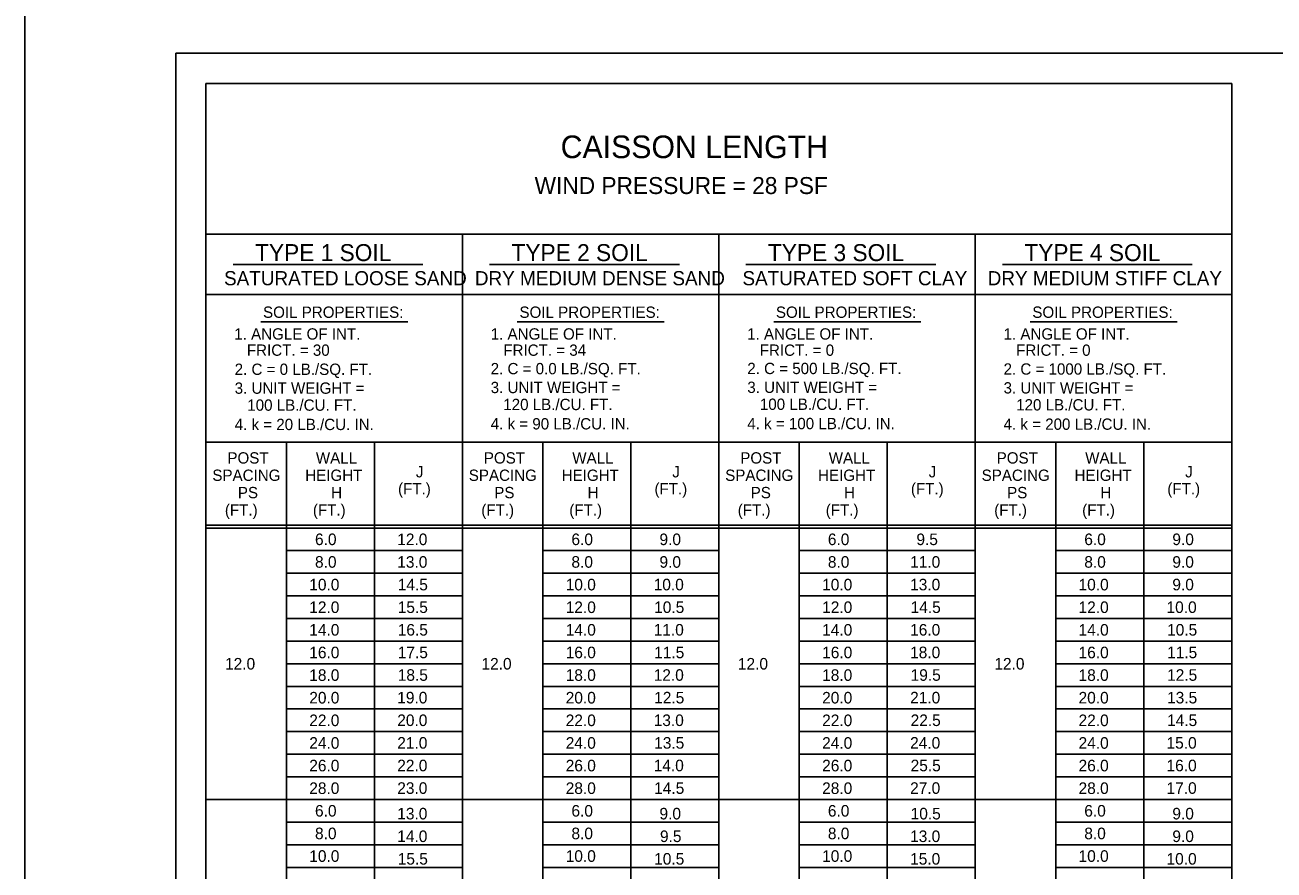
# Model space of a CAD drawing. Extents: x 3475 to 6558, y -3780 to 1166.
# Drawn here: x 3761.3 to 4092.6, y -3224 to -2999.8 of the extents above; entities that cross this region are included whole.
import ezdxf

# ---------------------------------------------------------------- set-up
doc = ezdxf.new("R2010")
doc.units = 0
for name, color, linetype in [('1', 7, 'Continuous'), ('2', 7, 'Continuous'), ('PLT-BNDY', 7, 'Continuous')]:
    doc.layers.add(name, color=color, linetype=linetype)

msp = doc.modelspace()

# ---------------------------------------------------------------- linework, layer by layer
at = {"layer": '1'}
for p, q in [((3809.33, -3015.3), (3809.33, -3343.24)), ((4081.34, -3015.3), (3809.33, -3015.3)), ((4081.34, -3015.3), (4081.34, -3343.24)), ((4081.34, -3055.3), (3809.33, -3055.3)), ((3877.34, -3055.3), (3877.34, -3343.24)), ((3945.34, -3055.3), (3945.34, -3343.24)), ((4013.34, -3055.3), (4013.34, -3343.24)), ((3816.53, -3063.3), (3866.87, -3063.3)), ((3884.54, -3063.3), (3934.87, -3063.3)), ((3952.54, -3063.3), (4002.87, -3063.3)), ((4020.54, -3063.3), (4070.87, -3063.3)), ((3809.33, -3071.3), (4081.34, -3071.3)), ((3823.88, -3078.51), (3862.88, -3078.51)), ((3891.88, -3078.51), (3930.88, -3078.51)), ((3959.88, -3078.51), (3998.88, -3078.51)), ((4027.88, -3078.51), (4066.88, -3078.51)), ((3809.33, -3110.49), (4081.34, -3110.49)), ((3830.67, -3343.24), (3830.67, -3110.49)), ((3854, -3110.49), (3854, -3343.24)), ((3898.67, -3343.24), (3898.67, -3110.49)), ((3922, -3110.49), (3922, -3343.24)), ((3966.67, -3343.24), (3966.67, -3110.49)), ((3990, -3110.49), (3990, -3343.24)), ((4034.67, -3343.24), (4034.67, -3110.49)), ((4058, -3110.49), (4058, -3343.24)), ((3809.33, -3132.49), (4081.34, -3132.49)), ((3809.33, -3133.24), (4081.34, -3133.24)), ((3865.67, -3136.24), (3865.67, -3136.24)), ((3933.67, -3136.24), (3933.67, -3136.24)), ((4001.67, -3136.24), (4001.67, -3136.24)), ((4069.67, -3136.24), (4069.67, -3136.24)), ((3830.67, -3139.24), (3877.34, -3139.24)), ((3898.67, -3139.24), (3945.34, -3139.24)), ((3966.67, -3139.24), (4013.34, -3139.24)), ((4034.67, -3139.24), (4081.34, -3139.24)), ((3830.67, -3145.24), (3877.34, -3145.24)), ((3898.67, -3145.24), (3945.34, -3145.24)), ((3898.67, -3145.24), (3945.34, -3145.24)), ((3966.67, -3145.24), (4013.34, -3145.24)), ((3966.67, -3145.24), (4013.34, -3145.24)), ((4034.67, -3145.24), (4081.34, -3145.24)), ((3830.67, -3151.24), (3877.34, -3151.24)), ((3898.67, -3151.24), (3945.34, -3151.24)), ((3898.67, -3151.24), (3945.34, -3151.24)), ((3966.67, -3151.24), (4013.34, -3151.24)), ((3966.67, -3151.24), (4013.34, -3151.24)), ((4034.67, -3151.24), (4081.34, -3151.24)), ((3830.67, -3157.24), (3877.34, -3157.24)), ((3898.67, -3157.24), (3945.34, -3157.24)), ((3898.67, -3157.24), (3945.34, -3157.24)), ((3966.67, -3157.24), (4013.34, -3157.24)), ((3966.67, -3157.24), (4013.34, -3157.24)), ((4034.67, -3157.24), (4081.34, -3157.24)), ((3830.67, -3163.24), (3877.34, -3163.24)), ((3898.67, -3163.24), (3945.34, -3163.24)), ((3898.67, -3163.24), (3945.34, -3163.24)), ((3966.67, -3163.24), (4013.34, -3163.24)), ((3966.67, -3163.24), (4013.34, -3163.24)), ((4034.67, -3163.24), (4081.34, -3163.24)), ((3830.67, -3169.24), (3877.34, -3169.24)), ((3898.67, -3169.24), (3945.34, -3169.24)), ((3898.67, -3169.24), (3945.34, -3169.24)), ((3966.67, -3169.24), (4013.34, -3169.24)), ((3966.67, -3169.24), (4013.34, -3169.24)), ((4034.67, -3169.24), (4081.34, -3169.24)), ((3830.67, -3175.24), (3877.34, -3175.24)), ((3898.67, -3175.24), (3945.34, -3175.24)), ((3898.67, -3175.24), (3945.34, -3175.24)), ((3966.67, -3175.24), (4013.34, -3175.24)), ((3966.67, -3175.24), (4013.34, -3175.24)), ((4034.67, -3175.24), (4081.34, -3175.24)), ((3830.67, -3181.24), (3877.34, -3181.24)), ((3898.67, -3181.24), (3945.34, -3181.24)), ((3898.67, -3181.24), (3945.34, -3181.24)), ((3966.67, -3181.24), (4013.34, -3181.24)), ((3966.67, -3181.24), (4013.34, -3181.24)), ((4034.67, -3181.24), (4081.34, -3181.24)), ((3830.67, -3187.24), (3877.34, -3187.24)), ((3898.67, -3187.24), (3945.34, -3187.24)), ((3898.67, -3187.24), (3945.34, -3187.24)), ((3966.67, -3187.24), (4013.34, -3187.24)), ((3966.67, -3187.24), (4013.34, -3187.24)), ((4034.67, -3187.24), (4081.34, -3187.24)), ((3830.67, -3193.24), (3877.34, -3193.24)), ((3898.67, -3193.24), (3945.34, -3193.24)), ((3898.67, -3193.24), (3945.34, -3193.24)), ((3966.67, -3193.24), (4013.34, -3193.24)), ((3966.67, -3193.24), (4013.34, -3193.24)), ((4034.67, -3193.24), (4081.34, -3193.24)), ((3830.67, -3199.24), (3877.34, -3199.24)), ((3898.67, -3199.24), (3945.34, -3199.24)), ((3898.67, -3199.24), (3945.34, -3199.24)), ((3966.67, -3199.24), (4013.34, -3199.24)), ((3966.67, -3199.24), (4013.34, -3199.24)), ((4034.67, -3199.24), (4081.34, -3199.24)), ((3809.33, -3205.24), (4081.34, -3205.24)), ((3865.67, -3208.99), (3865.67, -3208.99)), ((3933.67, -3208.99), (3933.67, -3208.99)), ((4001.67, -3208.99), (4001.67, -3208.99)), ((4069.67, -3208.99), (4069.67, -3208.99)), ((3830.67, -3211.24), (3877.34, -3211.24)), ((3898.67, -3211.24), (3945.34, -3211.24)), ((3966.67, -3211.24), (4013.34, -3211.24)), ((4034.67, -3211.24), (4081.34, -3211.24)), ((3830.67, -3217.24), (3877.34, -3217.24)), ((3898.67, -3217.24), (3945.34, -3217.24)), ((3966.67, -3217.24), (4013.34, -3217.24)), ((4034.67, -3217.24), (4081.34, -3217.24)), ((3830.67, -3223.24), (3877.34, -3223.24)), ((3898.67, -3223.24), (3945.34, -3223.24)), ((3966.67, -3223.24), (4013.34, -3223.24)), ((4034.67, -3223.24), (4081.34, -3223.24))]:
    msp.add_line(p, q, dxfattribs=at)
at = {"layer": '2'}
for p, q in [((3801.34, -3571.31), (3801.34, -3007.31)), ((3801.34, -3007.31), (4587.34, -3007.31))]:
    msp.add_line(p, q, dxfattribs=at)
at = {"layer": 'PLT-BNDY'}
msp.add_lwpolyline([(3761.34, -2992.31), (4602.34, -2992.31), (4602.34, -3586.31), (3761.34, -3586.31)], close=True, dxfattribs=at)

# ---------------------------------------------------------------- texts
at = {"layer": '1'}
for s, height, p in [('CAISSON LENGTH', 6.0001, (3903.39, -3035.13)), ('WIND PRESSURE = 28 PSF', 4.5001, (3896.49, -3044.65)), ('TYPE 1 SOIL', 4.5001, (3822.36, -3062.44)), ('TYPE 2 SOIL', 4.5001, (3890.36, -3062.44)), ('TYPE 3 SOIL', 4.5001, (3958.36, -3062.44)), ('TYPE 4 SOIL', 4.5001, (4026.36, -3062.44)), ('SATURATED LOOSE SAND', 3.75, (3814.13, -3068.85)), ('DRY MEDIUM DENSE SAND', 3.75, (3880.64, -3068.85)), ('SATURATED SOFT CLAY', 3.75, (3951.6, -3068.85)), ('DRY MEDIUM STIFF CLAY', 3.75, (4016.63, -3068.85)), ('SOIL PROPERTIES:', 3, (3824.47, -3077.49)), ('SOIL PROPERTIES:', 3, (3892.47, -3077.49)), ('SOIL PROPERTIES:', 3, (3960.47, -3077.49)), ('SOIL PROPERTIES:', 3, (4028.47, -3077.49)), ('1. ANGLE OF INT.', 3, (3816.84, -3083.26)), ('1. ANGLE OF INT.', 3, (3884.84, -3083.26)), ('1. ANGLE OF INT.', 3, (3952.84, -3083.26)), ('1. ANGLE OF INT.', 3, (4020.84, -3083.26)), ('   FRICT. = 30', 3, (3816.84, -3087.56)), ('   FRICT. = 34', 3, (3884.84, -3087.56)), ('   FRICT. = 0', 3, (3952.84, -3087.56)), ('   FRICT. = 0', 3, (4020.84, -3087.56)), ('2. C = 0 LB./SQ. FT.', 3, (3816.95, -3092.63)), ('2. C = 0.0 LB./SQ. FT.', 3, (3884.84, -3092.46)), ('2. C = 500 LB./SQ. FT.', 3, (3952.88, -3092.41)), ('2. C = 1000 LB./SQ. FT.', 3, (4020.84, -3092.56)), ('3. UNIT WEIGHT =', 3, (3816.95, -3097.63)), ('3. UNIT WEIGHT =', 3, (3884.84, -3097.46)), ('3. UNIT WEIGHT =', 3, (3952.88, -3097.41)), ('3. UNIT WEIGHT =', 3, (4020.84, -3097.56)), ('   100 LB./CU. FT.', 3, (3816.95, -3102.13)), ('   120 LB./CU. FT.', 3, (3884.84, -3101.96)), ('   100 LB./CU. FT.', 3, (3952.88, -3101.91)), ('   120 LB./CU. FT.', 3, (4020.84, -3102.06)), ('4. k = 20 LB./CU. IN.', 3, (3816.95, -3107.26)), ('4. k = 90 LB./CU. IN.', 3, (3884.84, -3107.09)), ('4. k = 100 LB./CU. IN.', 3, (3952.88, -3107.03)), ('4. k = 200 LB./CU. IN.', 3, (4020.84, -3107.19)), ('POST', 3, (3815.02, -3116.14)), ('WALL', 3, (3838.48, -3116.14)), ('POST', 3, (3883.02, -3116.14)), ('WALL', 3, (3906.48, -3116.14)), ('POST', 3, (3951.02, -3116.14)), ('WALL', 3, (3974.48, -3116.14)), ('POST', 3, (4019.02, -3116.14)), ('WALL', 3, (4042.49, -3116.14)), ('SPACING', 3, (3811.03, -3120.74)), ('HEIGHT', 3, (3835.66, -3120.74)), ('J', 3, (3864.99, -3119.81)), ('SPACING', 3, (3879.03, -3120.74)), ('HEIGHT', 3, (3903.66, -3120.74)), ('J', 3, (3932.99, -3119.81)), ('SPACING', 3, (3947.03, -3120.74)), ('HEIGHT', 3, (3971.66, -3120.74)), ('J', 3, (4000.99, -3119.81)), ('SPACING', 3, (4015.03, -3120.74)), ('HEIGHT', 3, (4039.66, -3120.74)), ('J', 3, (4068.99, -3119.81)), ('PS', 3, (3817.79, -3125.34)), ('H', 3, (3842.53, -3125.34)), ('(FT.)', 3, (3860.27, -3124.31)), ('PS', 3, (3885.79, -3125.34)), ('H', 3, (3910.53, -3125.34)), ('(FT.)', 3, (3928.27, -3124.31)), ('PS', 3, (3953.79, -3125.34)), ('H', 3, (3978.54, -3125.34)), ('(FT.)', 3, (3996.27, -3124.31)), ('PS', 3, (4021.79, -3125.34)), ('H', 3, (4046.54, -3125.34)), ('(FT.)', 3, (4064.27, -3124.31)), ('(FT.)', 3, (3814.35, -3129.94)), ('(FT.)', 3, (3837.69, -3129.94)), ('(FT.)', 3, (3882.35, -3129.94)), ('(FT.)', 3, (3905.69, -3129.94)), ('(FT.)', 3, (3950.35, -3129.94)), ('(FT.)', 3, (3973.69, -3129.94)), ('(FT.)', 3, (4018.36, -3129.94)), ('(FT.)', 3, (4041.69, -3129.94)), ('6.0', 3.07, (3838.25, -3137.77)), ('12.0', 3.07, (3860.06, -3137.77)), ('6.0', 3.07, (3906.25, -3137.77)), ('9.0', 3.07, (3929.6, -3137.77)), ('6.0', 3.07, (3974.25, -3137.77)), ('9.5', 3.07, (3997.73, -3137.77)), ('6.0', 3.07, (4042.25, -3137.77)), ('9.0', 3.07, (4065.6, -3137.77)), ('8.0', 3.07, (3838.25, -3143.77)), ('13.0', 3.07, (3860.06, -3143.77)), ('8.0', 3.07, (3906.25, -3143.77)), ('9.0', 3.07, (3929.6, -3143.77)), ('8.0', 3.07, (3974.25, -3143.77)), ('11.0', 3.07, (3996.06, -3143.77)), ('8.0', 3.07, (4042.25, -3143.77)), ('9.0', 3.07, (4065.6, -3143.77)), ('10.0', 3.07, (3836.73, -3149.78)), ('14.5', 3.07, (3860.19, -3149.77)), ('10.0', 3.07, (3904.73, -3149.78)), ('10.0', 3.07, (3928.06, -3149.77)), ('10.0', 3.07, (3972.73, -3149.78)), ('13.0', 3.07, (3996.06, -3149.77)), ('10.0', 3.07, (4040.73, -3149.78)), ('9.0', 3.07, (4065.6, -3149.77)), ('12.0', 3.07, (3836.73, -3155.78)), ('15.5', 3.07, (3860.19, -3155.77)), ('12.0', 3.07, (3904.73, -3155.78)), ('10.5', 3.07, (3928.19, -3155.77)), ('12.0', 3.07, (3972.73, -3155.78)), ('14.5', 3.07, (3996.2, -3155.77)), ('12.0', 3.07, (4040.73, -3155.78)), ('10.0', 3.07, (4064.06, -3155.77)), ('14.0', 3.07, (3836.73, -3161.78)), ('16.5', 3.07, (3860.19, -3161.77)), ('14.0', 3.07, (3904.73, -3161.78)), ('11.0', 3.07, (3928.06, -3161.77)), ('14.0', 3.07, (3972.73, -3161.78)), ('16.0', 3.07, (3996.06, -3161.77)), ('14.0', 3.07, (4040.73, -3161.78)), ('10.5', 3.07, (4064.2, -3161.77)), ('16.0', 3.07, (3836.73, -3167.78)), ('17.5', 3.07, (3860.19, -3167.77)), ('16.0', 3.07, (3904.73, -3167.78)), ('11.5', 3.07, (3928.19, -3167.77)), ('16.0', 3.07, (3972.73, -3167.78)), ('18.0', 3.07, (3996.06, -3167.77)), ('16.0', 3.07, (4040.73, -3167.78)), ('11.5', 3.07, (4064.2, -3167.77)), ('12.0', 3.07, (3814.39, -3170.78)), ('12.0', 3.07, (3882.39, -3170.78)), ('12.0', 3.07, (3950.39, -3170.78)), ('12.0', 3.07, (4018.4, -3170.78)), ('18.0', 3.07, (3836.73, -3173.78)), ('18.5', 3.07, (3860.19, -3173.76)), ('18.0', 3.07, (3904.73, -3173.78)), ('12.0', 3.07, (3928.06, -3173.76)), ('18.0', 3.07, (3972.73, -3173.78)), ('19.5', 3.07, (3996.2, -3173.76)), ('18.0', 3.07, (4040.73, -3173.78)), ('12.5', 3.07, (4064.2, -3173.76)), ('20.0', 3.07, (3836.73, -3179.78)), ('19.0', 3.07, (3860.06, -3179.76)), ('20.0', 3.07, (3904.73, -3179.78)), ('12.5', 3.07, (3928.19, -3179.76)), ('20.0', 3.07, (3972.73, -3179.78)), ('21.0', 3.07, (3996.06, -3179.76)), ('20.0', 3.07, (4040.73, -3179.78)), ('13.5', 3.07, (4064.2, -3179.76)), ('22.0', 3.07, (3836.73, -3185.78)), ('20.0', 3.07, (3860.06, -3185.76)), ('22.0', 3.07, (3904.73, -3185.78)), ('13.0', 3.07, (3928.06, -3185.76)), ('22.0', 3.07, (3972.73, -3185.78)), ('22.5', 3.07, (3996.2, -3185.76)), ('22.0', 3.07, (4040.73, -3185.78)), ('14.5', 3.07, (4064.2, -3185.76)), ('24.0', 3.07, (3836.73, -3191.78)), ('21.0', 3.07, (3860.06, -3191.76)), ('24.0', 3.07, (3904.73, -3191.78)), ('13.5', 3.07, (3928.19, -3191.76)), ('24.0', 3.07, (3972.73, -3191.78)), ('24.0', 3.07, (3996.06, -3191.76)), ('24.0', 3.07, (4040.73, -3191.78)), ('15.0', 3.07, (4064.06, -3191.76)), ('26.0', 3.07, (3836.73, -3197.78)), ('22.0', 3.07, (3860.06, -3197.76)), ('26.0', 3.07, (3904.73, -3197.78)), ('14.0', 3.07, (3928.06, -3197.76)), ('26.0', 3.07, (3972.73, -3197.78)), ('25.5', 3.07, (3996.2, -3197.76)), ('26.0', 3.07, (4040.73, -3197.78)), ('16.0', 3.07, (4064.06, -3197.76)), ('28.0', 3.07, (3836.73, -3203.78)), ('23.0', 3.07, (3860.06, -3203.75)), ('28.0', 3.07, (3904.73, -3203.78)), ('14.5', 3.07, (3928.19, -3203.75)), ('28.0', 3.07, (3972.73, -3203.78)), ('27.0', 3.07, (3996.06, -3203.75)), ('28.0', 3.07, (4040.73, -3203.78)), ('17.0', 3.07, (4064.06, -3203.75)), ('6.0', 3.07, (3838.25, -3209.78)), ('13.0', 3.07, (3860.06, -3210.53)), ('6.0', 3.07, (3906.25, -3209.78)), ('9.0', 3.07, (3929.6, -3210.53)), ('6.0', 3.07, (3974.25, -3209.78)), ('10.5', 3.07, (3996.2, -3210.53)), ('6.0', 3.07, (4042.25, -3209.78)), ('9.0', 3.07, (4065.6, -3210.53)), ('8.0', 3.07, (3838.25, -3215.78)), ('8.0', 3.07, (3906.25, -3215.78)), ('8.0', 3.07, (3974.25, -3215.78)), ('8.0', 3.07, (4042.25, -3215.78)), ('14.0', 3.07, (3860.06, -3216.53)), ('9.5', 3.07, (3929.73, -3216.53)), ('13.0', 3.07, (3996.06, -3216.53)), ('9.0', 3.07, (4065.6, -3216.53)), ('10.0', 3.07, (3836.73, -3221.78)), ('10.0', 3.07, (3904.73, -3221.78)), ('10.5', 3.07, (3928.19, -3222.52)), ('10.0', 3.07, (3972.73, -3221.78)), ('15.0', 3.07, (3996.06, -3222.52)), ('10.0', 3.07, (4040.73, -3221.78)), ('10.0', 3.07, (4064.06, -3222.52)), ('15.5', 3.07, (3860.19, -3222.52))]:
    msp.add_text(s, height=height, dxfattribs=at).set_placement(p)

doc.saveas('drawing.dxf')
